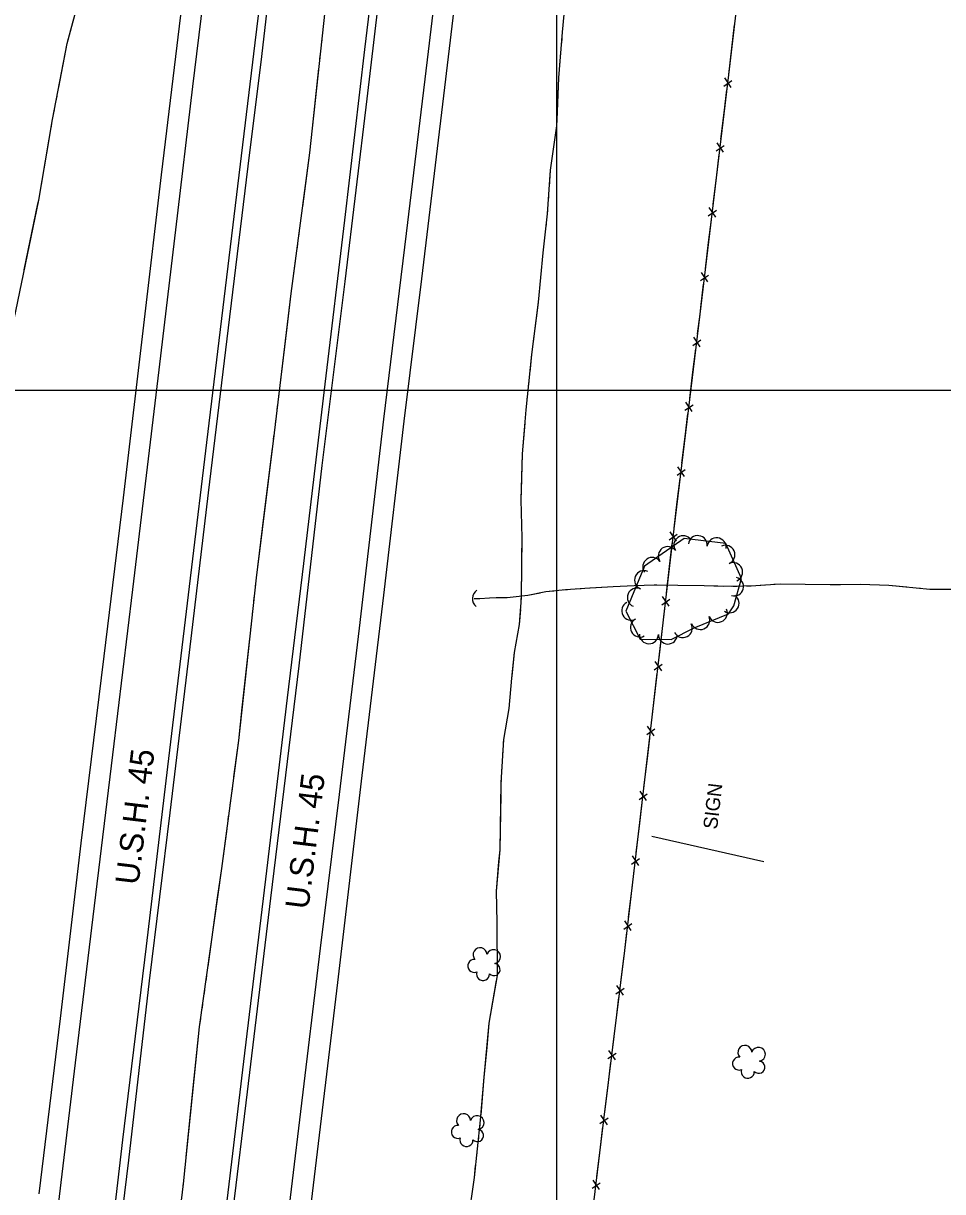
# Model space of a CAD drawing. Extents: x 353423 to 364002, y 127000 to 201942.
# Drawn here: x 361272.8 to 361664.4, y 139158.6 to 139656.3 of the extents above; entities that cross this region are included whole.
import ezdxf

# ---------------------------------------------------------------- set-up
doc = ezdxf.new("R2010")
doc.units = 0
for name, color, linetype in [('E_DTM_SlopeBottom', 7, 'Continuous'), ('E_DTM_SlopeTop', 7, 'Continuous'), ('E_FEN_Generic', 7, 'Continuous'), ('E_LAND_BrushLine', 7, 'Continuous'), ('E_LAND_TreeLine', 7, 'Continuous'), ('E_RW_IP', 7, 'Continuous'), ('E_STRUCT_WingWall', 7, 'Continuous')]:
    doc.layers.add(name, color=color, linetype=linetype)

msp = doc.modelspace()

# ---------------------------------------------------------------- linework, layer by layer
at = {"layer": 'E_DTM_SlopeBottom'}
for p, q in [((361571.17, 139629.58), (361574.65, 139631.97)), ((361574.37, 139629.02), (361571.6, 139633.09)), ((361567.87, 139601.96), (361571.34, 139604.35)), ((361571.06, 139601.4), (361568.29, 139605.47)), ((361564.56, 139574.34), (361568.03, 139576.73)), ((361567.75, 139573.78), (361564.98, 139577.85)), ((361561.25, 139546.72), (361564.72, 139549.11)), ((361564.44, 139546.16), (361561.67, 139550.23)), ((361561.11, 139518.54), (361558.35, 139522.62)), ((361557.92, 139519.1), (361561.4, 139521.49)), ((361554.58, 139491.48), (361558.06, 139493.88)), ((361557.77, 139490.93), (361555, 139495)), ((361554.43, 139463.31), (361551.66, 139467.38)), ((361551.24, 139463.87), (361554.71, 139466.26)), ((361547.89, 139436.25), (361551.37, 139438.64)), ((361551.08, 139435.69), (361548.32, 139439.77)), ((361544.71, 139408.61), (361548.17, 139411.02)), ((361547.9, 139408.07), (361545.11, 139412.13)), ((361541.52, 139380.97), (361544.99, 139383.38)), ((361544.72, 139380.43), (361541.93, 139384.49)), ((361538.32, 139353.34), (361541.79, 139355.74)), ((361541.51, 139352.8), (361538.73, 139356.86)), ((361535.06, 139325.72), (361538.53, 139328.12)), ((361538.26, 139325.17), (361535.48, 139329.23)), ((361531.81, 139298.09), (361535.28, 139300.49)), ((361535, 139297.54), (361532.22, 139301.61)), ((361531.74, 139269.92), (361528.97, 139273.98)), ((361528.55, 139270.46), (361532.02, 139272.86)), ((361525.2, 139242.86), (361528.68, 139245.24)), ((361528.38, 139242.29), (361525.63, 139246.37)), ((361524.98, 139214.68), (361522.22, 139218.76)), ((361521.79, 139215.25), (361525.27, 139217.63)), ((361518.38, 139187.64), (361521.87, 139190.02)), ((361521.57, 139187.08), (361518.82, 139191.15)), ((361515.04, 139160.02), (361518.52, 139162.41)), ((361518.23, 139159.46), (361515.47, 139163.54))]:
    msp.add_line(p, q, dxfattribs=at)
for points in [[(361428.6, 138430.59), (361451.84, 138627.21), (361462.23, 138712.51), (361472.64, 138797.29), (361482.43, 138876.8), (361497.38, 139000.17), (361509.13, 139098.72), (361519.94, 139188.02), (361528.99, 139261.35), (361540.7, 139360.78), (361549.41, 139436.33), (361561.04, 139532.43), (361573.26, 139634.37), (361584.38, 139728.65), (361594.28, 139810.42), (361604.6, 139900.08), (361621.11, 140034.35), (361638.45, 140178.8), (361654.48, 140316.16), (361663.99, 140391.58)], [(361574.61, 139645.83), (361575.78, 139655.71)], [(361573.29, 139634.61), (361574.61, 139645.83)], [(361571.32, 139618.21), (361572.5, 139628.08)], [(361569.98, 139606.99), (361571.32, 139618.21)], [(361568.01, 139590.59), (361569.2, 139600.46)], [(361566.67, 139579.36), (361568.01, 139590.59)], [(361564.7, 139562.97), (361565.89, 139572.84)], [(361563.36, 139551.74), (361564.7, 139562.97)], [(361561.39, 139535.35), (361562.58, 139545.22)], [(361560.04, 139524.13), (361561.04, 139532.43), (361561.39, 139535.35)], [(361558.05, 139507.73), (361559.25, 139517.6)], [(361556.7, 139496.51), (361558.05, 139507.73)], [(361554.71, 139480.11), (361555.91, 139489.99)], [(361553.35, 139468.89), (361554.71, 139480.11)], [(361551.37, 139452.5), (361552.56, 139462.37)], [(361550.01, 139441.28), (361551.37, 139452.5)], [(361548.09, 139424.88), (361549.23, 139434.75)], [(361546.8, 139413.64), (361548.09, 139424.88)], [(361544.91, 139397.24), (361546.04, 139407.12)], [(361543.61, 139386.01), (361544.91, 139397.24)], [(361541.72, 139369.61), (361542.86, 139379.48)], [(361540.42, 139358.38), (361540.7, 139360.78), (361541.72, 139369.61)], [(361538.49, 139341.98), (361539.65, 139351.85)], [(361537.16, 139330.75), (361538.49, 139341.98)], [(361535.23, 139314.35), (361536.4, 139324.22)], [(361533.91, 139303.12), (361535.23, 139314.35)], [(361531.98, 139286.72), (361533.14, 139296.6)], [(361530.65, 139275.5), (361531.98, 139286.72)], [(361528.71, 139259.1), (361528.99, 139261.35), (361529.88, 139268.97)], [(361527.32, 139247.88), (361528.71, 139259.1)], [(361525.3, 139231.49), (361526.52, 139241.36)], [(361523.92, 139220.27), (361525.3, 139231.49)], [(361521.9, 139203.88), (361523.11, 139213.75)], [(361520.51, 139192.66), (361521.9, 139203.88)], [(361518.52, 139176.27), (361519.71, 139186.14)], [(361517.16, 139165.05), (361518.52, 139176.27)]]:
    msp.add_lwpolyline(points, dxfattribs=at)
msp.add_arc((361468.48, 139411.23), 4.4, 124.0853, 230.3249, dxfattribs=at)
at = {"layer": 'E_DTM_SlopeTop'}
for points in [[(361358.51, 139145.22), (361366.73, 139214), (361376.57, 139295.22), (361385.34, 139368.92), (361392.35, 139426.22), (361401.38, 139502.58), (361409.75, 139572.5), (361418.25, 139645.25), (361428.71, 139732.43), (361437.04, 139801.84), (361444.83, 139866.62), (361453.48, 139937.84), (361460.71, 139998.74), (361469.1, 140068.49), (361479.56, 140154.29), (361487.04, 140218.26), (361496.62, 140295.19), (361507.26, 140383.99)], [(361510.36, 140382.95), (361496.03, 140268.15), (361485.6, 140179.07), (361481.47, 140144.64), (361471, 140054.85), (361460.48, 139971.39), (361451.17, 139889.89), (361440.07, 139799.06), (361430.12, 139716.83), (361419.13, 139624.25), (361409.73, 139546.3), (361400.02, 139468.02), (361390.14, 139382.64), (361378.05, 139283.64), (361368.15, 139201.13), (361356, 139100.55), (361345.17, 139011.49), (361324.24, 138836.33), (361311.64, 138731.43), (361299.98, 138631.96), (361290.24, 138551.3), (361276.26, 138434.56)], [(361426.31, 140381.82), (361416.27, 140297.89), (361406.67, 140216.25), (361398.7, 140151.41), (361389.1, 140072.36), (361382.28, 140015), (361375.2, 139953.09), (361367.3, 139889.33), (361359.25, 139824.92), (361351.1, 139754.83), (361340.89, 139669.33), (361331.48, 139591.74), (361324.25, 139530.18), (361315.28, 139454.12), (361307.05, 139386.77), (361297.29, 139307.09), (361288.55, 139232.41), (361279.39, 139157.61)], [(361287.4, 139149.37), (361295.09, 139213.42), (361303.16, 139280.35), (361310.98, 139344.71), (361319.47, 139415.17), (361330.27, 139505.18), (361337.82, 139568.3), (361345.01, 139629.5), (361352.94, 139694.47), (361361.16, 139762.69), (361372, 139855.38), (361382.47, 139940.64), (361391.75, 140019.01), (361401.2, 140098.94), (361410.1, 140171.78), (361418.67, 140244.42), (361428.99, 140329.49), (361435.34, 140381.85)], [(361306.66, 139107.33), (361315.23, 139180.73), (361325.27, 139263.18), (361334.43, 139339.57), (361343.52, 139416.4), (361352.03, 139485.99), (361361.67, 139565.78), (361371.55, 139648.1), (361382.28, 139736.57), (361392.99, 139826.26), (361399.8, 139884.68), (361407.72, 139950.39), (361416.67, 140025.67), (361425.99, 140101.36), (361433.89, 140168.49), (361442.3, 140236.79), (361451.69, 140316.85), (361459.16, 140379.14)], [(361462.08, 140379.02), (361452.29, 140295.52), (361443.04, 140219.84), (361434.41, 140147.32), (361426.27, 140079.79), (361418.92, 140018.51), (361411.37, 139954.48), (361404.44, 139897.37), (361396.15, 139828.59), (361388.99, 139766.26), (361381.25, 139702.67), (361374.2, 139642.18), (361368.39, 139595.52), (361360.67, 139531.3), (361351.48, 139456.31), (361343.46, 139388.27), (361335.16, 139319.97), (361326.35, 139248.4), (361317.61, 139172.02), (361309.42, 139104.67)], [(361541.86, 140380.36), (361531.31, 140289.03), (361518.12, 140178.83), (361509.48, 140106.68), (361500.76, 140033.53), (361491.75, 139960.64), (361482.07, 139878.49), (361472.45, 139797.81), (361462.09, 139712.3), (361451.74, 139625.41), (361442.38, 139547.52), (361434.95, 139486.9), (361426.16, 139412.72), (361416.94, 139335.9), (361406.56, 139247.76), (361395.86, 139157.74), (361384.42, 139066.24), (361375.15, 138989.27), (361365.27, 138904.89), (361355.4, 138820.82), (361343.2, 138722.92), (361334.28, 138646), (361325.52, 138575.62), (361316.35, 138500.28)], [(361383.97, 139133.69), (361391, 139192.71), (361399.45, 139262.39), (361407.49, 139327.77), (361415.93, 139398.66), (361426.33, 139487.69), (361436.07, 139566.86), (361444.95, 139640.77), (361454.48, 139720.45), (361462.77, 139790.42), (361470.04, 139851.21), (361477.49, 139913.76), (361484.89, 139975.3), (361493.11, 140043.14), (361501.55, 140113.09), (361510.27, 140186.53), (361518.85, 140256.52), (361528.05, 140333.4), (361533.64, 140381.54)]]:
    msp.add_lwpolyline(points, dxfattribs=at)
at = {"layer": 'E_FEN_Generic'}
msp.add_lwpolyline([(361573.18, 139404.74), (361575.49, 139408.16), (361578.66, 139419.83), (361572.07, 139434.77), (361554.34, 139436.86), (361537.38, 139425.04), (361529.44, 139405.93), (361535.6, 139394.02), (361548.73, 139393.81), (361558.59, 139398.76), (361573.18, 139404.74)], dxfattribs=at)
for centre, radius, start, end in [((361553.91, 139433.99), 4.03, 34.8753, 214.86), ((361560.11, 139434.06), 4.03, 353.2549, 173.2396), ((361547.29, 139429.38), 4.03, 34.8753, 214.86), ((361568.12, 139433.11), 4.03, 353.2549, 173.2396), ((361571.89, 139429.95), 4.03, 293.8205, 113.8052), ((361540.68, 139424.77), 4.03, 34.8753, 214.86), ((361537.21, 139419.15), 4.03, 67.4504, 247.4351), ((361575.14, 139422.57), 4.03, 293.8205, 113.8052), ((361575.54, 139416.4), 4.03, 254.8012, 74.7859), ((361534.12, 139411.7), 4.03, 67.4504, 247.4351), ((361573.68, 139409.26), 4.03, 236.0061, 55.9908), ((361531.75, 139406.07), 4.03, 117.3523, 297.337), ((361535.45, 139398.91), 4.03, 117.3523, 297.337), ((361561.19, 139402.11), 4.03, 202.2749, 22.2596), ((361568.65, 139405.16), 4.03, 202.2749, 22.2596), ((361553.72, 139398.68), 4.03, 206.6864, 26.6711), ((361539.29, 139396.07), 4.03, 179.0695, 359.0542), ((361547.35, 139395.94), 4.03, 179.0695, 359.0542), ((361467.36, 139259.54), 2.97, 1.61, 222.8439), ((361473.15, 139258.74), 2.97, 279.2608, 162.2341), ((361464.91, 139254.76), 2.78, 84.5809, 292.3539), ((361473.27, 139253.22), 2.61, 223.966, 81.8986), ((361468.61, 139251.29), 2.78, 161.2579, 2.2689), ((361580.14, 139217.92), 2.97, 1.61, 222.8439), ((361585.93, 139217.12), 2.97, 279.2608, 162.2341), ((361577.69, 139213.14), 2.78, 84.5809, 292.3539), ((361586.05, 139211.6), 2.61, 223.966, 81.8986), ((361581.39, 139209.67), 2.78, 161.2579, 2.2689), ((361460.31, 139188.83), 2.97, 1.61, 222.8439), ((361466.11, 139188.02), 2.97, 279.2608, 162.2341), ((361457.87, 139184.04), 2.78, 84.5809, 292.3539), ((361466.22, 139182.5), 2.61, 223.966, 81.8986), ((361461.56, 139180.58), 2.78, 161.2579, 2.2689)]:
    msp.add_arc(centre, radius, start, end, dxfattribs=at)
at = {"layer": 'E_LAND_BrushLine'}
msp.add_line((361588.21, 139299.11), (361540.55, 139309.84), dxfattribs=at)
at = {"layer": 'E_LAND_TreeLine'}
for p, q in [((361500, 138000), (361500, 141000)), ((360000, 139500), (363500, 139500))]:
    msp.add_line(p, q, dxfattribs=at)
at = {"layer": 'E_STRUCT_WingWall'}
msp.add_line((361677.39, 139415.08), (361658.98, 139415.14), dxfattribs=at)
for points in [[(361420.46, 139851.19), (361416.91, 139799.68), (361409.26, 139733.38), (361401.83, 139666.95), (361394.7, 139601.24), (361386.8, 139541.28), (361379.6, 139481.84), (361371.97, 139420.15), (361364.43, 139350.75), (361357.19, 139296.26), (361347.72, 139228.79), (361340.87, 139161.93), (361332.23, 139089.82), (361327.35, 139040.65)], [(361462.32, 139145.82), (361464.94, 139164.67), (361467.6, 139189.11), (361469.13, 139207.36), (361471.27, 139230.42), (361474.75, 139250.69), (361474.68, 139273.29), (361474.35, 139286.66), (361475.86, 139304.16), (361476.38, 139332.72), (361477.44, 139351.22), (361479.73, 139364.38), (361480.94, 139377.29), (361482.06, 139388.26), (361484.18, 139400.17), (361484.74, 139407.94), (361484.9, 139409.42), (361484.94, 139412.2), (361485.27, 139437.15), (361484.81, 139453.3), (361485.49, 139472.89), (361486.99, 139491.75), (361489.47, 139515.24), (361492.22, 139537.58), (361494.22, 139558.64), (361496.14, 139575.2), (361497.37, 139593.72), (361500.1, 139612.71), (361500.95, 139633.12), (361502.52, 139652.6), (361505.12, 139681.47)], [(361223.09, 139148.37), (361227.54, 139193), (361231.86, 139246), (361235.88, 139285.19), (361239.85, 139323.76), (361243.65, 139369.4), (361247.13, 139395.96), (361249.57, 139411.22), (361254.97, 139455.67), (361268.04, 139526.23), (361279.36, 139581.07), (361285.29, 139615.33), (361291.5, 139647.8), (361296.24, 139665.66)], [(361287.94, 139629.19), (361291.5, 139647.8), (361294, 139657.23)], [(361400.57, 139655.39), (361400.35, 139653.36)], [(361502.63, 139653.88), (361502.81, 139655.85)], [(361399.91, 139649.3), (361399.69, 139647.27)], [(361502.14, 139647.94), (361502.3, 139649.92)], [(361399.25, 139643.22), (361399.03, 139641.19)], [(361500.2, 139615.25), (361500.95, 139633.12), (361501.82, 139643.98)], [(361398.59, 139637.13), (361395.41, 139607.73)], [(361286.82, 139623.35), (361287.2, 139625.3)], [(361285.71, 139617.52), (361286.08, 139619.46)], [(361284.66, 139611.67), (361284.99, 139613.62)], [(361496.9, 139586.67), (361497.37, 139593.72), (361500.1, 139612.71), (361500.2, 139615.25)], [(361279.03, 139579.48), (361279.36, 139581.07), (361283.98, 139607.77)], [(361395.41, 139607.73), (361394.7, 139601.24), (361391.69, 139578.38)], [(361496.51, 139580.73), (361496.64, 139582.71)], [(361273.23, 139551.36), (361279.03, 139579.48)], [(361496.09, 139574.79), (361496.14, 139575.2), (361496.24, 139576.77)], [(361391.16, 139574.34), (361390.89, 139572.32)], [(361390.36, 139568.27), (361390.09, 139566.25)], [(361495.4, 139568.88), (361495.63, 139570.85)], [(361389.56, 139562.2), (361389.29, 139560.18)], [(361492.06, 139536.3), (361492.22, 139537.58), (361494.22, 139558.64), (361494.95, 139564.94)], [(361388.76, 139556.14), (361386.8, 139541.28), (361385.05, 139526.79)], [(361488.67, 139507.71), (361489.47, 139515.24), (361492.06, 139536.3)], [(361385.05, 139526.79), (361381.49, 139497.42)], [(361488.05, 139501.79), (361488.26, 139503.77)], [(361487.42, 139495.87), (361487.63, 139497.84)], [(361381, 139493.37), (361380.75, 139491.35)], [(361380.26, 139487.3), (361380.02, 139485.27)], [(361486.85, 139489.94), (361486.99, 139491.75), (361487.01, 139491.92)], [(361484.95, 139457.25), (361485.49, 139472.89), (361486.53, 139485.98)], [(361379.53, 139481.22), (361379.27, 139479.2)], [(361378.77, 139475.15), (361375.14, 139445.79)], [(361485.16, 139428.48), (361485.27, 139437.15), (361484.81, 139453.3), (361484.95, 139457.25)], [(361375.14, 139445.79), (361371.97, 139420.15), (361371.56, 139416.43)], [(361485.08, 139422.52), (361485.1, 139424.51)], [(361658.98, 139415.14), (361641.42, 139416.81), (361629.34, 139417.23), (361616.51, 139417.15), (361595.19, 139417.39), (361584.86, 139416.65), (361574.65, 139416.39), (361562.8, 139416.68), (361551.62, 139416.82), (361541.5, 139416.98), (361533.01, 139416.64), (361524.03, 139416.21), (361514.12, 139415.75), (361503.68, 139414.97), (361495.42, 139414.14), (361487.7, 139412.53), (361482.79, 139411.94), (361478.95, 139411.65), (361475.78, 139411.53), (361474.26, 139411.62), (361471.43, 139411.42), (361467.19, 139411.14), (361464.85, 139411.12)], [(361485, 139416.57), (361485.03, 139418.55)], [(361620.86, 139417.17), (361616.51, 139417.15), (361595.19, 139417.39), (361592.51, 139417.2)], [(361493.01, 139413.64), (361487.7, 139412.53), (361482.79, 139411.94), (361478.95, 139411.65), (361475.78, 139411.53), (361474.26, 139411.62), (361471.43, 139411.42), (361467.19, 139411.14), (361464.85, 139411.12)], [(361484.92, 139410.62), (361484.94, 139412.2), (361484.95, 139412.6)], [(361498.81, 139414.48), (361496.86, 139414.29)], [(361504.64, 139415.04), (361503.68, 139414.97), (361502.7, 139414.87)], [(361510.48, 139415.48), (361508.54, 139415.33)], [(361542.7, 139416.96), (361541.5, 139416.98), (361533.01, 139416.64), (361524.03, 139416.21), (361514.38, 139415.77)], [(361571.05, 139416.48), (361562.8, 139416.68), (361551.62, 139416.82), (361542.7, 139416.96)], [(361576.91, 139416.45), (361574.96, 139416.39)], [(361582.76, 139416.6), (361580.81, 139416.55)], [(361588.61, 139416.92), (361586.66, 139416.78)], [(361649.17, 139416.08), (361641.42, 139416.81), (361629.34, 139417.23), (361620.86, 139417.17)], [(361655.02, 139415.52), (361653.07, 139415.7)], [(361660.86, 139415.14), (361658.98, 139415.14), (361658.91, 139415.15)], [(361371.12, 139412.37), (361370.9, 139410.35)], [(361370.46, 139406.29), (361370.24, 139404.26)], [(361481.03, 139378.15), (361482.06, 139388.26), (361484.18, 139400.17), (361484.65, 139406.67)], [(361369.8, 139400.21), (361369.58, 139398.18)], [(361369.14, 139394.12), (361365.95, 139364.71)], [(361477.35, 139349.63), (361477.44, 139351.22), (361479.73, 139364.38), (361480.94, 139377.29), (361481.03, 139378.15)], [(361365.95, 139364.71), (361364.43, 139350.75), (361362.39, 139335.35)], [(361477.01, 139343.69), (361477.12, 139345.67)], [(361476.67, 139337.74), (361476.78, 139339.73)], [(361476.36, 139331.8), (361476.38, 139332.72), (361476.44, 139333.78)], [(361361.85, 139331.31), (361361.58, 139329.28)], [(361475.42, 139299.07), (361475.86, 139304.16), (361476.29, 139327.83)], [(361361.04, 139325.24), (361360.77, 139323.22)], [(361360.23, 139319.17), (361359.97, 139317.15)], [(361359.43, 139313.11), (361357.19, 139296.26), (361355.44, 139283.8)], [(361474.69, 139270.33), (361474.68, 139273.29), (361474.35, 139286.66), (361475.42, 139299.07)], [(361355.44, 139283.8), (361351.33, 139254.51)], [(361474.71, 139264.38), (361474.7, 139266.36)], [(361474.73, 139258.42), (361474.72, 139260.41)], [(361474.74, 139252.47), (361474.74, 139254.45)], [(361350.76, 139250.47), (361350.48, 139248.45)], [(361470.31, 139220.05), (361471.27, 139230.42), (361474.38, 139248.53)], [(361349.91, 139244.41), (361349.63, 139242.39)], [(361349.06, 139238.35), (361348.78, 139236.33)], [(361348.21, 139232.29), (361347.72, 139228.79), (361345.07, 139202.88)], [(361467.79, 139191.38), (361469.13, 139207.36), (361470.31, 139220.05)], [(361345.07, 139202.88), (361342.05, 139173.45)], [(361467.2, 139185.45), (361467.42, 139187.42)], [(361466.56, 139179.53), (361466.77, 139181.5)], [(361465.91, 139173.61), (361466.13, 139175.58)], [(361341.64, 139169.39), (361341.43, 139167.36)], [(361461.83, 139141.11), (361462.32, 139145.82), (361464.94, 139164.67), (361465.48, 139169.66)], [(361341.01, 139163.3), (361340.87, 139161.93), (361340.79, 139161.28)]]:
    msp.add_lwpolyline(points, dxfattribs=at)

# ---------------------------------------------------------------- texts
at = {"layer": 'E_LAND_BrushLine'}
msp.add_text('SIGN', height=6, rotation=83.2544, dxfattribs=at).set_placement((361568.31, 139312.76))
at = {"layer": 'E_RW_IP'}
for rotation, p in [(83.1589, (361321.85, 139288.98)), (82.9844, (361394.24, 139278.6))]:
    msp.add_text('U.S.H. 45', height=10, rotation=rotation, dxfattribs=at).set_placement(p)

doc.saveas('drawing.dxf')
